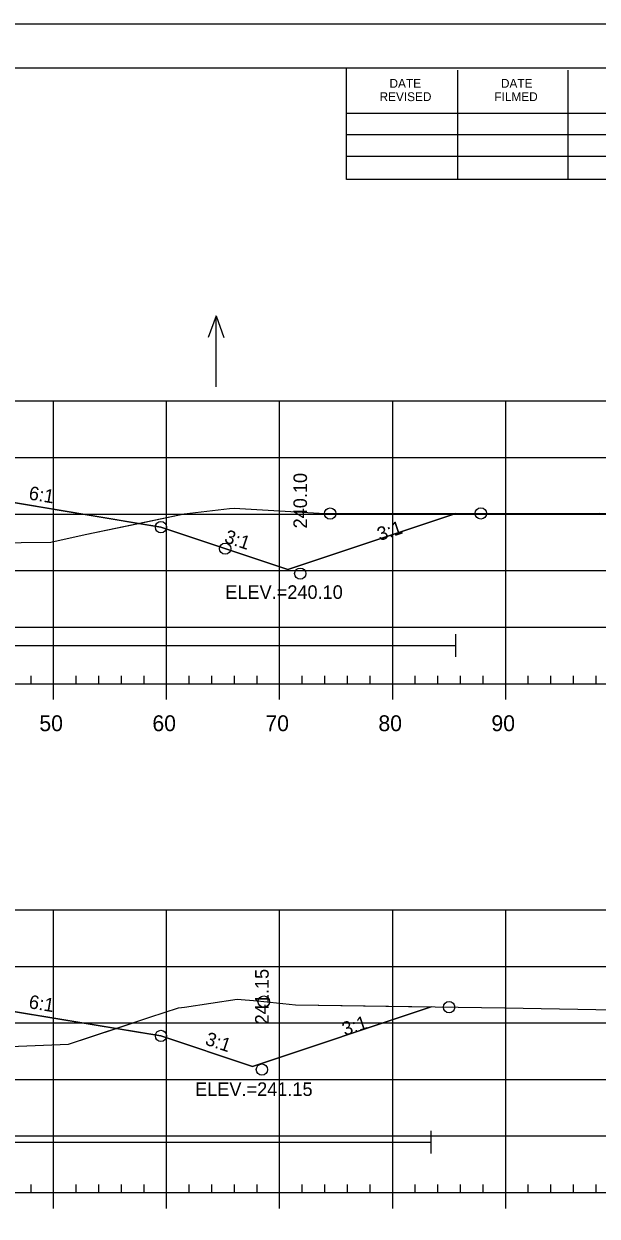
# Model space of a CAD drawing. Extents: x 1365647 to 1367999, y 387113 to 400173.
# Drawn here: x 1365941.5 to 1365992.2, y 395800.8 to 395906.3 of the extents above; entities that cross this region are included whole.
import ezdxf

# ---------------------------------------------------------------- set-up
doc = ezdxf.new("R2010")
doc.units = 0
for name, color, linetype in [('R_Axis', 7, 'Continuous'), ('R_Axis Annot', 7, 'Continuous'), ('R_Border', 7, 'Continuous'), ('R_Border Notes', 7, 'Continuous'), ('R_Contours', 7, 'Continuous'), ('R_Exist Surface', 7, 'Continuous'), ('R_Fin Surface', 7, 'Continuous'), ('R_Fin Surface Annot', 7, 'Continuous'), ('R_Grid', 7, 'Continuous'), ('R_No Plot', 7, 'Continuous'), ('R_Water', 7, 'Continuous'), ('R_Water Annot', 7, 'Continuous')]:
    doc.layers.add(name, color=color, linetype=linetype)

msp = doc.modelspace()

# ---------------------------------------------------------------- linework, layer by layer
at = {"layer": 'R_Axis'}
for p, q in [((1365942.09, 395847.9), (1365942.09, 395848.6)), ((1365946.09, 395847.9), (1365946.09, 395848.6)), ((1365948.09, 395847.9), (1365948.09, 395848.6)), ((1365950.09, 395847.9), (1365950.09, 395848.6)), ((1365952.09, 395847.9), (1365952.09, 395848.6)), ((1365956.09, 395847.9), (1365956.09, 395848.6)), ((1365958.09, 395847.9), (1365958.09, 395848.6)), ((1365960.09, 395847.9), (1365960.09, 395848.6)), ((1365962.09, 395847.9), (1365962.09, 395848.6)), ((1365966.09, 395847.9), (1365966.09, 395848.6)), ((1365968.09, 395847.9), (1365968.09, 395848.6)), ((1365970.09, 395847.9), (1365970.09, 395848.6)), ((1365972.09, 395847.9), (1365972.09, 395848.6)), ((1365976.09, 395847.9), (1365976.09, 395848.6)), ((1365978.09, 395847.9), (1365978.09, 395848.6)), ((1365980.09, 395847.9), (1365980.09, 395848.6)), ((1365982.09, 395847.9), (1365982.09, 395848.6)), ((1365986.09, 395847.9), (1365986.09, 395848.6)), ((1365988.09, 395847.9), (1365988.09, 395848.6)), ((1365990.09, 395847.9), (1365990.09, 395848.6)), ((1365992.09, 395847.9), (1365992.09, 395848.6)), ((1365749.09, 395847.9), (1366039.09, 395847.9)), ((1365944.09, 395846.5), (1365944.09, 395847.9)), ((1365954.09, 395846.5), (1365954.09, 395847.9)), ((1365964.09, 395846.5), (1365964.09, 395847.9)), ((1365974.09, 395846.5), (1365974.09, 395847.9)), ((1365984.09, 395846.5), (1365984.09, 395847.9)), ((1365749.09, 395802.9), (1366039.09, 395802.9)), ((1365942.09, 395802.9), (1365942.09, 395803.6)), ((1365944.09, 395801.5), (1365944.09, 395802.9)), ((1365946.09, 395802.9), (1365946.09, 395803.6)), ((1365948.09, 395802.9), (1365948.09, 395803.6)), ((1365950.09, 395802.9), (1365950.09, 395803.6)), ((1365952.09, 395802.9), (1365952.09, 395803.6)), ((1365954.09, 395801.5), (1365954.09, 395802.9)), ((1365956.09, 395802.9), (1365956.09, 395803.6)), ((1365958.09, 395802.9), (1365958.09, 395803.6)), ((1365960.09, 395802.9), (1365960.09, 395803.6)), ((1365962.09, 395802.9), (1365962.09, 395803.6)), ((1365964.09, 395801.5), (1365964.09, 395802.9)), ((1365966.09, 395802.9), (1365966.09, 395803.6)), ((1365968.09, 395802.9), (1365968.09, 395803.6)), ((1365970.09, 395802.9), (1365970.09, 395803.6)), ((1365972.09, 395802.9), (1365972.09, 395803.6)), ((1365974.09, 395801.5), (1365974.09, 395802.9)), ((1365976.09, 395802.9), (1365976.09, 395803.6)), ((1365978.09, 395802.9), (1365978.09, 395803.6)), ((1365980.09, 395802.9), (1365980.09, 395803.6)), ((1365982.09, 395802.9), (1365982.09, 395803.6)), ((1365984.09, 395801.5), (1365984.09, 395802.9)), ((1365986.09, 395802.9), (1365986.09, 395803.6)), ((1365988.09, 395802.9), (1365988.09, 395803.6)), ((1365990.09, 395802.9), (1365990.09, 395803.6)), ((1365992.09, 395802.9), (1365992.09, 395803.6))]:
    msp.add_line(p, q, dxfattribs=at)
at = {"layer": 'R_Border'}
for p, q in [((1365736.09, 395902.36), (1366052.27, 395902.36)), ((1365970.01, 395892.48), (1365970.01, 395902.36)), ((1365979.87, 395892.48), (1365979.87, 395902.16)), ((1365989.63, 395892.48), (1365989.63, 395902.16)), ((1365970.01, 395898.34), (1366009.17, 395898.34)), ((1365970.01, 395896.48), (1366009.17, 395896.48)), ((1365970.01, 395892.48), (1365970.01, 395894.54)), ((1365970.01, 395894.54), (1366009.17, 395894.54)), ((1366052.27, 395892.48), (1365970.01, 395892.48))]:
    msp.add_line(p, q, dxfattribs=at)
at = {"layer": 'R_Contours'}
for points in [[(1365914.97, 395864.4), (1365920.17, 395863.19), (1365926.4, 395862.13), (1365928.49, 395861.75), (1365933.26, 395860.3), (1365933.29, 395860.29), (1365933.3, 395860.29), (1365943.83, 395860.42), (1365946.87, 395861.08), (1365951.6, 395862.07), (1365940.72, 395863.88), (1365925.59, 395864.19)], [(1365951.6, 395862.07), (1365955.63, 395862.91), (1365959.66, 395863.38), (1365960.06, 395863.42), (1365961.07, 395863.37), (1365968.1, 395862.94), (1365970.31, 395862.94), (1365979.69, 395862.96), (1365964.82, 395858), (1365953.59, 395861.74)], [(1365949.61, 395817.41), (1365952.61, 395818.4), (1365955.14, 395819.23), (1365955.67, 395819.3), (1365960.32, 395820.01), (1365962.14, 395819.84), (1365965.49, 395819.49), (1365977.51, 395819.31), (1365961.7, 395814.04), (1365953.59, 395816.75)], [(1365915.17, 395819.4), (1365921.55, 395817.99), (1365924.11, 395817.47), (1365928.1, 395816.69), (1365932.37, 395815.63), (1365932.8, 395815.53), (1365933.62, 395815.56), (1365945.4, 395816.03), (1365949.61, 395817.41), (1365940.72, 395818.89), (1365925.59, 395819.19)]]:
    msp.add_lwpolyline(points, close=True, dxfattribs=at)
at = {"layer": 'R_Exist Surface'}
for points in [[(1365933.3, 395860.29), (1365943.83, 395860.42), (1365946.87, 395861.08), (1365955.63, 395862.91), (1365959.66, 395863.38), (1365960.06, 395863.42), (1365961.07, 395863.37), (1365968.1, 395862.94), (1365970.31, 395862.94), (1365992.42, 395862.98), (1366001.96, 395862.93), (1366005.61, 395862.93), (1366016.61, 395863.28), (1366030.1, 395863.68), (1366039.09, 395863.6)], [(1365933.62, 395815.56), (1365945.4, 395816.03), (1365952.61, 395818.4), (1365955.14, 395819.23), (1365955.67, 395819.3), (1365960.32, 395820.01), (1365962.14, 395819.84), (1365965.49, 395819.49), (1365984.02, 395819.22), (1365993.69, 395819.06), (1365998.3, 395819.09), (1366011.58, 395819.16), (1366020.97, 395819.33), (1366034.62, 395819.57), (1366039.09, 395819.6)]]:
    msp.add_lwpolyline(points, dxfattribs=at)
at = {"layer": 'R_Fin Surface'}
for points in [[(1365831.23, 395860.62), (1365834.59, 395861.74), (1365847.47, 395863.88), (1365856.59, 395865.4), (1365862.59, 395865.64), (1365864.59, 395865.68), (1365894.09, 395866.27), (1365923.59, 395865.68), (1365925.59, 395865.64), (1365931.59, 395865.4), (1365940.72, 395863.88), (1365953.59, 395861.74), (1365964.82, 395858), (1365979.69, 395862.96)], [(1365830.19, 395818.21), (1365834.59, 395816.75), (1365847.47, 395818.89), (1365856.59, 395820.41), (1365862.59, 395820.65), (1365864.59, 395820.69), (1365894.09, 395821.28), (1365923.59, 395820.69), (1365925.59, 395820.65), (1365931.59, 395820.41), (1365940.72, 395818.89), (1365953.59, 395816.75), (1365961.7, 395814.04), (1365977.51, 395819.31)]]:
    msp.add_lwpolyline(points, dxfattribs=at)
at = {"layer": 'R_Grid'}
for p, q in [((1365749.09, 395872.9), (1366039.09, 395872.9)), ((1365944.09, 395847.9), (1365944.09, 395872.9)), ((1365954.09, 395847.9), (1365954.09, 395872.9)), ((1365964.09, 395847.9), (1365964.09, 395872.9)), ((1365974.09, 395847.9), (1365974.09, 395872.9)), ((1365984.09, 395847.9), (1365984.09, 395872.9)), ((1365749.09, 395867.9), (1366039.09, 395867.9)), ((1365749.09, 395862.9), (1366039.09, 395862.9)), ((1365749.09, 395857.9), (1366039.09, 395857.9)), ((1365749.09, 395852.9), (1366039.09, 395852.9)), ((1365749.09, 395847.9), (1366039.09, 395847.9)), ((1365749.09, 395827.9), (1366039.09, 395827.9)), ((1365944.09, 395802.9), (1365944.09, 395827.9)), ((1365954.09, 395802.9), (1365954.09, 395827.9)), ((1365964.09, 395802.9), (1365964.09, 395827.9)), ((1365974.09, 395802.9), (1365974.09, 395827.9)), ((1365984.09, 395802.9), (1365984.09, 395827.9)), ((1365749.09, 395822.9), (1366039.09, 395822.9)), ((1365749.09, 395817.9), (1366039.09, 395817.9)), ((1365749.09, 395812.9), (1366039.09, 395812.9)), ((1365749.09, 395807.9), (1366039.09, 395807.9)), ((1365749.09, 395802.9), (1366039.09, 395802.9))]:
    msp.add_line(p, q, dxfattribs=at)
at = {"layer": 'R_No Plot'}
msp.add_line((1365723.69, 395906.25), (1366057.03, 395906.25), dxfattribs=at)
msp.add_lwpolyline([(1365723.69, 395906.25), (1366057.03, 395906.25), (1366057.03, 395692.92), (1365723.69, 395692.92)], close=True, dxfattribs=at)
for centre in [(1365968.56, 395862.94), (1365981.89, 395862.96), (1365953.59, 395861.74), (1365953.59, 395861.74), (1365953.59, 395861.74), (1365953.59, 395861.74), (1365953.59, 395861.74), (1365959.27, 395859.84), (1365959.27, 395859.84), (1365959.27, 395859.84), (1365959.27, 395859.84), (1365965.91, 395857.63), (1365962.69, 395819.78), (1365979.08, 395819.29), (1365953.59, 395816.75), (1365953.59, 395816.75), (1365953.59, 395816.75), (1365953.59, 395816.75), (1365953.59, 395816.75), (1365962.52, 395813.77)]:
    msp.add_circle(centre, 0.5, dxfattribs=at)
at = {"layer": 'R_Water'}
for p, q in [((1365979.69, 395850.28), (1365979.69, 395852.28)), ((1365881.85, 395851.28), (1365979.69, 395851.28)), ((1365977.51, 395806.34), (1365977.51, 395808.34)), ((1365881.86, 395807.34), (1365977.51, 395807.34))]:
    msp.add_line(p, q, dxfattribs=at)
at = {"layer": 'R_Water Annot'}
for p, q in [((1365958.46, 395880.43), (1365957.76, 395878.51)), ((1365958.46, 395874.14), (1365958.46, 395880.43)), ((1365958.46, 395880.43), (1365959.16, 395878.51))]:
    msp.add_line(p, q, dxfattribs=at)

# ---------------------------------------------------------------- texts
at = {"layer": 'R_Axis Annot'}
for s, p in [('50', (1365942.83, 395843.7)), ('60', (1365952.83, 395843.7)), ('70', (1365962.83, 395843.7)), ('80', (1365972.83, 395843.7)), ('90', (1365982.83, 395843.7))]:
    msp.add_text(s, height=1.4, dxfattribs=at).set_placement(p)
at = {"layer": 'R_Border'}
for s, p in [('DATE', (1365973.81, 395900.6)), ('DATE', (1365983.67, 395900.6)), ('REVISED', (1365972.93, 395899.42)), ('FILMED', (1365983.09, 395899.42))]:
    msp.add_text(s, height=0.782, rotation=360, dxfattribs=at).set_placement(p)
at = {"layer": 'R_Border Notes'}
for s, p in [('ELEV.=240.10', (1365959.28, 395855.4)), ('ELEV.=241.15', (1365956.61, 395811.44))]:
    msp.add_text(s, height=1.2, dxfattribs=at).set_placement(p)
at = {"layer": 'R_Fin Surface Annot'}
for s, rotation, p in [('240.10', 90, (1365966.51, 395861.63)), ('6:1', 350.5377, (1365941.83, 395864.2)), ('3:1', 18.4349, (1365972.95, 395860.51)), ('3:1', 341.5651, (1365959.12, 395860.42)), ('241.15', 90, (1365963.12, 395817.77)), ('6:1', 350.5377, (1365941.83, 395819.21)), ('3:1', 18.4349, (1365969.85, 395816.74)), ('3:1', 341.5651, (1365957.42, 395816))]:
    msp.add_text(s, height=1.2, rotation=rotation, dxfattribs=at).set_placement(p)

doc.saveas('drawing.dxf')
